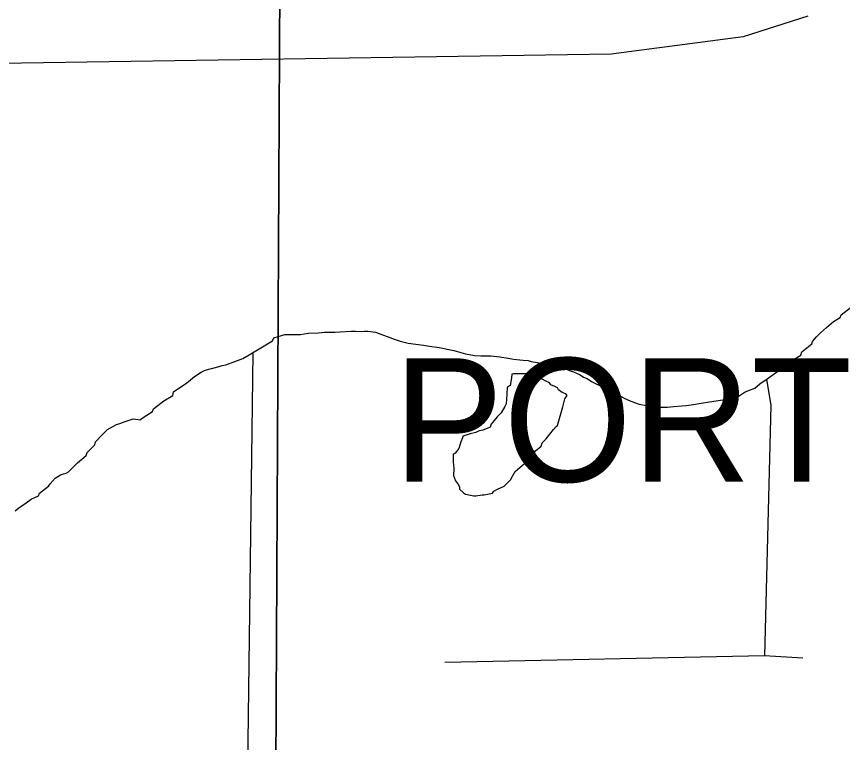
# Model space of a CAD drawing. Extents: x 0 to 34, y 0 to 22.
# Drawn here: x 2.7014 to 3.018, y 18.1588 to 18.437 of the extents above; entities that cross this region are included whole.
import ezdxf

# ---------------------------------------------------------------- set-up
doc = ezdxf.new("R2010")
doc.units = 0
for name, color, linetype in [('GM_X_Corporation', 7, 'Continuous'), ('GM_X_Corporation_Text', 7, 'Continuous'), ('GM_X_Major_River', 7, 'Continuous'), ('GM_X_Minor_River', 7, 'Continuous')]:
    doc.layers.add(name, color=color, linetype=linetype)

msp = doc.modelspace()

# ---------------------------------------------------------------- linework, layer by layer
at = {"layer": 'GM_X_Corporation'}
for points in [[(2.29081, 18.44969), (2.80234, 18.44894), (2.79974, 17.94803), (2.29863, 17.94779)], [(2.80234, 18.44894), (3.28564, 18.44812), (3.28569, 17.94871), (2.79974, 17.94803)]]:
    msp.add_lwpolyline(points, close=True, dxfattribs=at)
msp.add_lwpolyline([(3.00478, 18.43707), (2.97992, 18.42919), (2.92938, 18.42252), (2.66141, 18.41843), (2.5349, 18.41088), (2.48912, 18.40358), (2.36749, 18.37012), (2.29892, 18.34983), (2.2944, 18.34848), (2.29017, 18.34722), (2.28004, 18.34423), (2.20498, 18.31695), (2.13026, 18.28436), (2.1, 18.27405), (2.1, 16.59135)], dxfattribs=at)
at = {"layer": 'GM_X_Major_River'}
for points in [[(2.87942, 18.30694), (2.8815, 18.30695), (2.88321, 18.30696), (2.88663, 18.30659), (2.88986, 18.30604), (2.89195, 18.30567), (2.89556, 18.3053), (2.89746, 18.30512), (2.8986, 18.30475), (2.90107, 18.30438), (2.90278, 18.30401), (2.90487, 18.30345), (2.90981, 18.30233), (2.91209, 18.30177), (2.914, 18.30102), (2.91495, 18.30083), (2.91609, 18.30027), (2.91742, 18.2997), (2.91875, 18.29876), (2.92009, 18.2982), (2.9218, 18.29707), (2.92484, 18.29556), (2.9258, 18.29518), (2.92694, 18.29443), (2.92827, 18.29386), (2.93074, 18.29274), (2.93436, 18.29066), (2.93683, 18.28953), (2.94007, 18.28841), (2.94273, 18.28785), (2.94463, 18.28767), (2.94843, 18.28731), (2.95089, 18.28732), (2.95317, 18.28752), (2.9564, 18.28773), (2.9581, 18.28792), (2.96095, 18.28832), (2.96304, 18.28871), (2.96702, 18.2893), (2.97214, 18.29008), (2.97385, 18.29028), (2.97669, 18.29124), (2.9784, 18.29163), (2.98067, 18.29316), (2.98446, 18.29451), (2.98635, 18.29623), (2.98918, 18.29814), (2.99183, 18.30006), (2.99618, 18.30312), (2.99883, 18.30522), (3.00205, 18.30714), (3.00242, 18.30847), (3.0062, 18.31153), (3.00657, 18.31248), (3.00809, 18.3142), (3.0096, 18.31572), (3.01186, 18.31782), (3.01451, 18.32012), (3.01716, 18.32165), (3.01753, 18.3226), (3.0215, 18.32566)], [(2.74897, 18.28239), (2.74912, 18.28276), (2.75348, 18.28563), (2.75385, 18.28658), (2.75782, 18.28964), (2.76123, 18.29175), (2.7616, 18.29308), (2.76633, 18.29633), (2.76727, 18.2971), (2.76954, 18.29901), (2.77219, 18.30073), (2.77371, 18.3015), (2.77901, 18.30285), (2.78015, 18.30324), (2.78167, 18.30344), (2.78508, 18.30478), (2.78811, 18.30594), (2.79057, 18.30728), (2.79568, 18.31034), (2.79947, 18.31264), (2.80003, 18.31378), (2.80173, 18.31436), (2.8042, 18.31513), (2.8061, 18.31514), (2.81027, 18.31516), (2.8116, 18.31536), (2.81331, 18.31556), (2.8171, 18.31577), (2.81938, 18.31597), (2.82337, 18.31598), (2.82546, 18.31618), (2.82963, 18.31639), (2.83134, 18.3164), (2.83381, 18.31622), (2.83476, 18.31642), (2.83608, 18.31643), (2.83704, 18.31624), (2.83893, 18.31606), (2.84654, 18.31324), (2.84844, 18.31249), (2.85148, 18.31175), (2.85737, 18.31102), (2.85965, 18.31064), (2.86345, 18.31009), (2.86897, 18.30898), (2.87353, 18.30767), (2.87695, 18.30712), (2.87942, 18.30694)], [(2.7009, 18.24756), (2.70222, 18.24871), (2.70506, 18.25062), (2.70695, 18.25196), (2.70979, 18.2533), (2.71016, 18.25426), (2.71357, 18.25693), (2.71432, 18.25789), (2.71621, 18.25999), (2.71829, 18.26133), (2.71943, 18.26171), (2.72038, 18.26191), (2.72132, 18.26248), (2.72472, 18.26592), (2.72812, 18.26878), (2.7285, 18.26993), (2.73133, 18.27279), (2.7317, 18.27393), (2.73416, 18.27661), (2.73624, 18.27871), (2.73964, 18.28062), (2.74097, 18.28101), (2.74305, 18.28178), (2.74495, 18.28236), (2.74609, 18.28274), (2.74897, 18.28239)]]:
    msp.add_lwpolyline(points, dxfattribs=at)
at = {"layer": 'GM_X_Minor_River'}
for points in [[(2.79195, 18.3081), (2.78894, 18.06971)], [(2.88952, 18.29495), (2.88931, 18.29211), (2.8891, 18.2885), (2.88852, 18.28755), (2.88717, 18.2851), (2.88564, 18.28359), (2.88334, 18.28076), (2.88295, 18.27962), (2.88181, 18.27906), (2.88009, 18.2785), (2.87876, 18.27813), (2.87743, 18.27757), (2.87534, 18.27702), (2.87457, 18.27684), (2.87248, 18.27609), (2.87229, 18.27552), (2.8717, 18.27401), (2.87093, 18.27136), (2.86958, 18.26966), (2.86882, 18.26909), (2.8688, 18.26625), (2.86897, 18.26378), (2.86895, 18.26112), (2.86969, 18.25902), (2.87082, 18.2575), (2.87119, 18.25654), (2.87119, 18.25579), (2.8727, 18.25444), (2.87345, 18.25387), (2.87668, 18.25328), (2.87744, 18.25327), (2.87991, 18.25363), (2.88067, 18.25362), (2.88257, 18.25399), (2.8839, 18.25436), (2.88429, 18.25512), (2.88581, 18.25587), (2.88829, 18.25699), (2.89078, 18.25944), (2.89155, 18.26076), (2.89251, 18.26265), (2.89614, 18.26566), (2.89767, 18.26717), (2.89959, 18.26943), (2.90035, 18.27057), (2.90246, 18.27226), (2.90285, 18.27359), (2.90438, 18.27509), (2.90725, 18.27868), (2.90821, 18.27981), (2.90878, 18.28019), (2.90898, 18.28114), (2.91074, 18.28739), (2.91152, 18.29042), (2.91248, 18.29174), (2.91191, 18.29232), (2.91059, 18.2929), (2.90908, 18.29386), (2.9087, 18.29462), (2.90776, 18.2952), (2.90624, 18.29578), (2.90568, 18.29654), (2.90397, 18.29731), (2.90133, 18.29885), (2.89981, 18.29943), (2.89868, 18.29982), (2.89754, 18.30002), (2.89621, 18.30003), (2.89526, 18.30004), (2.89184, 18.30006), (2.89127, 18.29987), (2.89107, 18.29855), (2.89067, 18.29551), (2.88952, 18.29495)], [(2.88581, 18.25587), (2.88829, 18.25699), (2.89078, 18.25944), (2.89155, 18.26076), (2.89251, 18.26265), (2.89614, 18.26566), (2.89767, 18.26717), (2.89959, 18.26943), (2.90035, 18.27057), (2.90246, 18.27226), (2.90285, 18.27359), (2.90438, 18.27509), (2.90725, 18.27868), (2.90821, 18.27981), (2.90878, 18.28019), (2.90898, 18.28114), (2.91074, 18.28739), (2.91152, 18.29042), (2.91248, 18.29174), (2.91191, 18.29232), (2.91059, 18.2929), (2.90908, 18.29386), (2.9087, 18.29462), (2.90776, 18.2952), (2.90624, 18.29578), (2.90568, 18.29654), (2.90397, 18.29731), (2.90133, 18.29885), (2.89981, 18.29943), (2.89868, 18.29982), (2.89754, 18.30002), (2.89621, 18.30003), (2.89526, 18.30004), (2.89184, 18.30006), (2.89127, 18.29987), (2.89107, 18.29855), (2.89067, 18.29551), (2.88952, 18.29495)], [(2.98892, 18.29797), (2.99057, 18.28789), (2.98807, 18.19192)], [(2.88952, 18.29495), (2.88931, 18.29211), (2.8891, 18.2885), (2.88852, 18.28755), (2.88717, 18.2851), (2.88564, 18.28359), (2.88334, 18.28076), (2.88295, 18.27962), (2.88181, 18.27906), (2.88009, 18.2785), (2.87876, 18.27813), (2.87743, 18.27757), (2.87534, 18.27702), (2.87457, 18.27684), (2.87248, 18.27609), (2.87229, 18.27552), (2.8717, 18.27401), (2.87093, 18.27136), (2.86958, 18.26966), (2.86882, 18.26909), (2.8688, 18.26625), (2.86897, 18.26378), (2.86895, 18.26112), (2.86969, 18.25902), (2.87082, 18.2575), (2.87119, 18.25654), (2.87119, 18.25579), (2.8727, 18.25444), (2.87345, 18.25387), (2.87668, 18.25328), (2.87744, 18.25327), (2.87991, 18.25363), (2.88067, 18.25362), (2.88257, 18.25399), (2.8839, 18.25436), (2.88429, 18.25512), (2.88581, 18.25587)], [(2.89215, 18.29265), (2.8921, 18.29263)], [(3.00283, 18.19102), (2.98807, 18.19192), (2.86559, 18.18942)]]:
    msp.add_lwpolyline(points, dxfattribs=at)

# ---------------------------------------------------------------- texts
at = {"layer": 'GM_X_Corporation_Text'}
msp.add_text('PORT CLINTON', height=0.0473485, rotation=0, dxfattribs=at).set_placement((2.84579, 18.25867))

doc.saveas('drawing.dxf')
